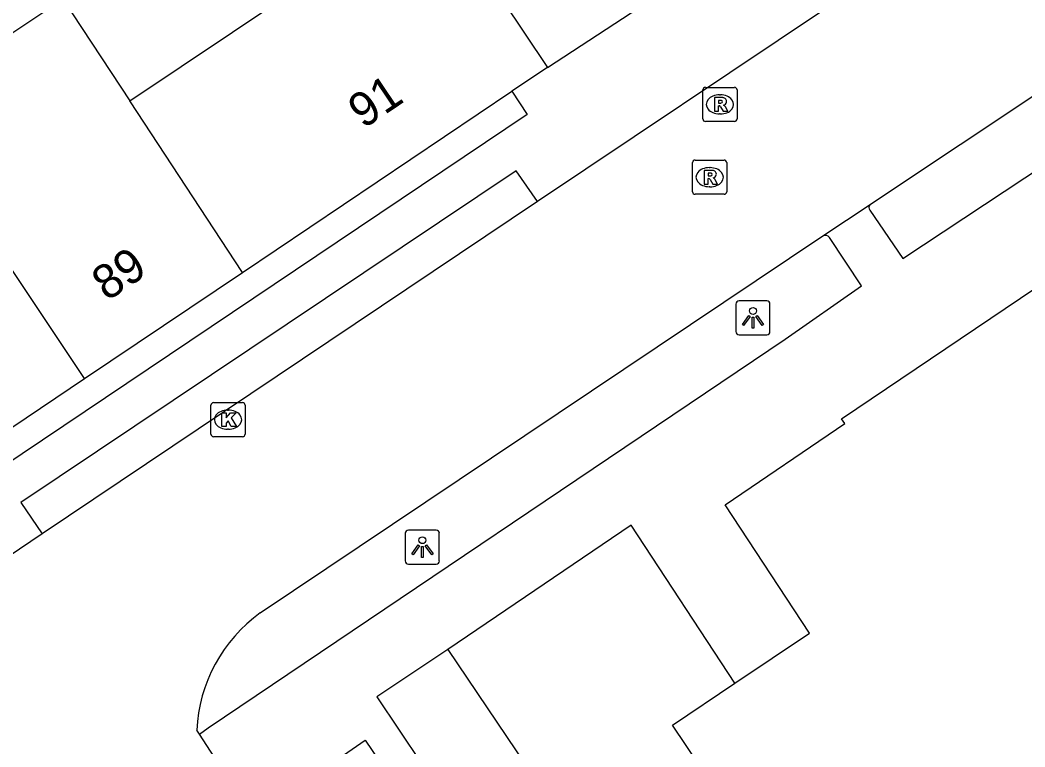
# Model space of a CAD drawing. Extents: x 158797 to 159887, y 384318 to 385255.
# Drawn here: x 159163.91 to 159193.34, y 384752.65 to 384773.93 of the extents above; entities that cross this region are included whole.
import ezdxf

# ---------------------------------------------------------------- set-up
doc = ezdxf.new("R2010")
doc.units = 0
for name, color, linetype in [('IMGEO_Groenvoorziening', 7, 'Continuous'), ('IMGEO_Kolk', 7, 'Continuous'), ('IMGEO_Lichtpunt', 7, 'Continuous'), ('IMGEO_Pand', 7, 'Continuous'), ('IMGEO_Pand_nummerreeks', 7, 'Continuous'), ('IMGEO_Rijbaan_lokaal_open', 7, 'Continuous'), ('IMGEO_Rioolput', 7, 'Continuous'), ('IMGEO_Voetpad_gesloten', 7, 'Continuous'), ('IMGEO_Voetpad_open', 7, 'Continuous')]:
    doc.layers.add(name, color=color, linetype=linetype)

msp = doc.modelspace()

# ---------------------------------------------------------------- linework, layer by layer
at = {"layer": 'IMGEO_Groenvoorziening'}
msp.add_lwpolyline([(159176.436, 384755.504), (159203.402, 384715.53)], dxfattribs=at)
at = {"layer": 'IMGEO_Kolk'}
for p, q in [((159169.497, 384761.805), (159169.497, 384762.657)), ((159169.572, 384762.731), (159170.424, 384762.731)), ((159170.498, 384762.657), (159170.498, 384761.805)), ((159169.985, 384762.511), (159170.01, 384762.511)), ((159170.424, 384761.731), (159169.572, 384761.731)), ((159170.008, 384761.951), (159169.983, 384761.951))]:
    msp.add_line(p, q, dxfattribs=at)
for points in [[(159169.497, 384761.805), (159169.497, 384762.657)], [(159169.572, 384762.731), (159170.424, 384762.731)], [(159170.498, 384762.657), (159170.498, 384761.805)], [(159169.818, 384762.431), (159169.941, 384762.431), (159169.941, 384762.28), (159170.071, 384762.431), (159170.235, 384762.431), (159170.089, 384762.28), (159170.242, 384762.031), (159170.09, 384762.031), (159170.005, 384762.195), (159169.941, 384762.128), (159169.941, 384762.031), (159169.818, 384762.031), (159169.818, 384762.431)], [(159170.424, 384761.731), (159169.572, 384761.731)]]:
    msp.add_lwpolyline(points, dxfattribs=at)
for centre, start, end in [((159169.574, 384762.655), 91.552, 178.448), ((159169.574, 384762.655), 91.552, 178.448), ((159170.422, 384762.655), 1.552, 88.448), ((159170.422, 384762.655), 1.552, 88.448), ((159169.574, 384761.807), 181.552, 268.448), ((159169.574, 384761.807), 181.552, 268.448), ((159170.422, 384761.807), 271.552, 358.448), ((159170.422, 384761.807), 271.552, 358.448)]:
    msp.add_arc(centre, 0.0765, start, end, dxfattribs=at)
for centre, major_axis, ratio, start_param, end_param in [((159169.984, 384762.231), (-0.387, 0.002), 0.722429, 4.712389, 7.853982), ((159170.009, 384762.231), (-0.39, 0.002), 0.717154, 1.570796, 4.712389)]:
    msp.add_ellipse(centre, major_axis=major_axis, ratio=ratio, start_param=start_param, end_param=end_param, dxfattribs=at)
at = {"layer": 'IMGEO_Lichtpunt'}
for p, q in [((159184.875, 384765.616), (159184.875, 384764.809)), ((159184.875, 384765.616), (159184.875, 384764.809)), ((159185.777, 384765.711), (159184.969, 384765.711)), ((159185.777, 384765.711), (159184.969, 384765.711)), ((159185.871, 384764.809), (159185.871, 384765.616)), ((159185.871, 384764.809), (159185.871, 384765.616)), ((159184.969, 384764.715), (159185.777, 384764.715)), ((159184.969, 384764.715), (159185.777, 384764.715)), ((159175.19, 384758.903), (159175.19, 384758.096)), ((159175.19, 384758.903), (159175.19, 384758.096)), ((159176.092, 384758.998), (159175.284, 384758.998)), ((159176.092, 384758.998), (159175.284, 384758.998)), ((159176.186, 384758.096), (159176.186, 384758.903)), ((159176.186, 384758.096), (159176.186, 384758.903)), ((159175.284, 384758.002), (159176.092, 384758.002)), ((159175.284, 384758.002), (159176.092, 384758.002))]:
    msp.add_line(p, q, dxfattribs=at)
for points in [[(159185.249, 384765.28), (159185.288, 384765.252), (159185.1, 384764.99), (159185.062, 384765.017), (159185.249, 384765.28)], [(159185.461, 384765.252), (159185.499, 384765.279), (159185.686, 384765.017), (159185.647, 384764.989), (159185.461, 384765.252)], [(159185.351, 384765.232), (159185.398, 384765.232), (159185.398, 384764.91), (159185.351, 384764.91), (159185.351, 384765.232)], [(159175.564, 384758.567), (159175.603, 384758.539), (159175.415, 384758.277), (159175.377, 384758.304), (159175.564, 384758.567)], [(159175.666, 384758.519), (159175.713, 384758.519), (159175.713, 384758.197), (159175.666, 384758.197), (159175.666, 384758.519)], [(159175.776, 384758.539), (159175.814, 384758.566), (159176.001, 384758.304), (159175.962, 384758.276), (159175.776, 384758.539)]]:
    msp.add_lwpolyline(points, dxfattribs=at)
for centre in [(159185.374, 384765.414), (159175.689, 384758.701)]:
    msp.add_circle(centre, 0.0994, dxfattribs=at)
for centre, start, end in [((159184.969, 384765.616), 90, 180), ((159184.969, 384765.616), 90, 180), ((159185.777, 384765.616), 0, 90), ((159185.777, 384765.616), 0, 90), ((159184.969, 384764.809), 180, 270), ((159184.969, 384764.809), 180, 270), ((159185.777, 384764.809), 270, 0), ((159185.777, 384764.809), 270, 360), ((159175.284, 384758.903), 90, 180), ((159175.284, 384758.903), 90, 180), ((159176.092, 384758.903), 0, 90), ((159176.092, 384758.903), 0, 90), ((159175.284, 384758.096), 180, 270), ((159175.284, 384758.096), 180, 270), ((159176.092, 384758.096), 270, 0), ((159176.092, 384758.096), 270, 360)]:
    msp.add_arc(centre, 0.0946, start, end, dxfattribs=at)
at = {"layer": 'IMGEO_Pand'}
for points in [[(159176.027, 384777.523), (159179.355, 384772.545)], [(159160.459, 384771.417), (159165.156, 384774.557), (159167.118, 384771.569)], [(159167.118, 384771.569), (159171.634, 384774.587)], [(159179.355, 384772.545), (159178.314, 384771.845)], [(159170.42, 384766.541), (159178.314, 384771.845)], [(159170.42, 384766.541), (159167.118, 384771.569)], [(159165.796, 384763.434), (159160.459, 384771.417)], [(159184.841, 384754.512), (159187.029, 384755.979), (159184.556, 384759.741), (159188.06, 384762.115), (159187.97, 384762.253), (159195.817, 384767.542)], [(159165.796, 384763.434), (159170.42, 384766.541)], [(159161.107, 384760.283), (159165.796, 384763.434)], [(159207.44, 384721.848), (159205.176, 384720.329), (159183.02, 384753.29), (159184.841, 384754.512)]]:
    msp.add_lwpolyline(points, dxfattribs=at)
at = {"layer": 'IMGEO_Rijbaan_lokaal_open'}
for points in [[(159179.355, 384772.545), (159182.539, 384774.63)], [(159187.523, 384774.276), (159179.061, 384768.616)], [(159188.804, 384768.533), (159188.84, 384768.557), (159194.041, 384772.017)], [(159179.061, 384768.616), (159164.557, 384758.891)], [(159187.416, 384767.609), (159188.804, 384768.533)], [(159170.943, 384756.578), (159187.416, 384767.609)], [(159164.557, 384758.891), (159162.911, 384757.783)], [(159169.158, 384753.019), (159169.081, 384753.138)], [(159170.26, 384751.321), (159170.212, 384751.392), (159169.158, 384753.019)]]:
    msp.add_lwpolyline(points, dxfattribs=at)
msp.add_arc((159173.584, 384752.925), 4.508, 125.8623, 177.2862, dxfattribs=at)
at = {"layer": 'IMGEO_Rioolput'}
for p, q in [((159183.905, 384771.035), (159183.905, 384771.887)), ((159183.98, 384771.961), (159184.832, 384771.961)), ((159184.393, 384771.741), (159184.418, 384771.741)), ((159184.906, 384771.887), (159184.906, 384771.035)), ((159184.416, 384771.181), (159184.391, 384771.181)), ((159184.832, 384770.961), (159183.98, 384770.961)), ((159183.603, 384768.904), (159183.603, 384769.756)), ((159183.678, 384769.83), (159184.53, 384769.83)), ((159184.604, 384769.756), (159184.604, 384768.904)), ((159184.091, 384769.61), (159184.116, 384769.61)), ((159184.53, 384768.83), (159183.678, 384768.83)), ((159184.114, 384769.05), (159184.089, 384769.05))]:
    msp.add_line(p, q, dxfattribs=at)
for points in [[(159183.905, 384771.035), (159183.905, 384771.887)], [(159183.98, 384771.961), (159184.832, 384771.961)], [(159184.906, 384771.887), (159184.906, 384771.035)], [(159184.494, 384771.659), (159184.242, 384771.661), (159184.242, 384771.261)], [(159184.42, 384771.58), (159184.366, 384771.58), (159184.366, 384771.499)], [(159184.366, 384771.499), (159184.418, 384771.499)], [(159184.242, 384771.261), (159184.366, 384771.261), (159184.366, 384771.423), (159184.377, 384771.423)], [(159184.424, 384771.394), (159184.495, 384771.261), (159184.635, 384771.261), (159184.57, 384771.387)], [(159184.832, 384770.961), (159183.98, 384770.961)], [(159183.603, 384768.904), (159183.603, 384769.756)], [(159183.678, 384769.83), (159184.53, 384769.83)], [(159184.604, 384769.756), (159184.604, 384768.904)], [(159184.192, 384769.528), (159183.94, 384769.53), (159183.94, 384769.13)], [(159184.118, 384769.449), (159184.064, 384769.449), (159184.064, 384769.368)], [(159183.94, 384769.13), (159184.064, 384769.13), (159184.064, 384769.292), (159184.075, 384769.292)], [(159184.064, 384769.368), (159184.116, 384769.368)], [(159184.122, 384769.263), (159184.193, 384769.13), (159184.333, 384769.13), (159184.268, 384769.256)], [(159184.53, 384768.83), (159183.678, 384768.83)]]:
    msp.add_lwpolyline(points, dxfattribs=at)
for centre, radius, start, end in [((159183.982, 384771.885), 0.0765, 91.552, 178.448), ((159183.982, 384771.885), 0.0765, 91.552, 178.448), ((159184.83, 384771.885), 0.0765, 1.552, 88.448), ((159184.83, 384771.885), 0.0765, 1.552, 88.448), ((159184.402, 384771.688), 0.19, 274.7715, 282.9687), ((159184.426, 384771.484), 0.0964, 77.0061, 93.1865), ((159184.44, 384771.541), 0.0378, 276.6634, 79.6772), ((159184.493, 384771.549), 0.109, 350.3612, 89.416), ((159184.491, 384771.549), 0.112, 277.5842, 350.9817), ((159184.475, 384771.334), 0.108, 29.5134, 73.7905), ((159184.376, 384771.37), 0.0533, 26.0293, 88.6989), ((159183.982, 384771.037), 0.0765, 181.552, 268.448), ((159183.982, 384771.037), 0.0765, 181.552, 268.448), ((159184.83, 384771.037), 0.0765, 271.552, 358.448), ((159184.83, 384771.037), 0.0765, 271.552, 358.448), ((159183.68, 384769.754), 0.0765, 91.552, 178.448), ((159183.68, 384769.754), 0.0765, 91.552, 178.448), ((159184.528, 384769.754), 0.0765, 1.552, 88.448), ((159184.528, 384769.754), 0.0765, 1.552, 88.448), ((159184.124, 384769.353), 0.0964, 77.0061, 93.1865), ((159184.138, 384769.41), 0.0378, 276.6634, 79.6772), ((159184.191, 384769.418), 0.109, 350.3612, 89.416), ((159184.189, 384769.418), 0.112, 277.5842, 350.9817), ((159184.074, 384769.239), 0.0533, 26.0293, 88.6989), ((159184.1, 384769.557), 0.19, 274.7715, 282.9687), ((159184.173, 384769.203), 0.108, 29.5134, 73.7905), ((159183.68, 384768.906), 0.0765, 181.552, 268.448), ((159183.68, 384768.906), 0.0765, 181.552, 268.448), ((159184.528, 384768.906), 0.0765, 271.552, 358.448), ((159184.528, 384768.906), 0.0765, 271.552, 358.448)]:
    msp.add_arc(centre, radius, start, end, dxfattribs=at)
for centre, major_axis, ratio, start_param, end_param in [((159184.392, 384771.461), (-0.387, 0.002), 0.722429, 4.712389, 7.853982), ((159184.417, 384771.461), (-0.39, 0.002), 0.717154, 1.570796, 4.712389), ((159184.09, 384769.33), (-0.387, 0.002), 0.722429, 4.712389, 7.853982), ((159184.115, 384769.33), (-0.39, 0.002), 0.717154, 1.570796, 4.712389)]:
    msp.add_ellipse(centre, major_axis=major_axis, ratio=ratio, start_param=start_param, end_param=end_param, dxfattribs=at)
at = {"layer": 'IMGEO_Voetpad_gesloten'}
msp.add_lwpolyline([(159174.964, 384751.45), (159173.585, 384750.506), (159172.646, 384751.898), (159174.01, 384752.85), (159174.964, 384751.45)], dxfattribs=at)
at = {"layer": 'IMGEO_Voetpad_open'}
for points in [[(159178.314, 384771.845), (159178.762, 384771.167), (159151.602, 384752.93), (159151.152, 384753.594)], [(159188.8, 384768.362), (159189.764, 384766.948), (159195.125, 384770.489), (159194.041, 384772.017)], [(159179.061, 384768.616), (159178.435, 384769.516), (159163.925, 384759.803), (159164.557, 384758.891)], [(159169.158, 384753.019), (159169.416, 384753.209), (159186.313, 384764.589), (159188.553, 384766.15), (159187.613, 384767.568)], [(159184.841, 384754.512), (159181.802, 384759.139), (159176.436, 384755.504)], [(159176.436, 384755.504), (159174.36, 384754.114), (159176.318, 384751.191), (159173.358, 384749.153), (159171.317, 384752.08), (159170.26, 384751.321)]]:
    msp.add_lwpolyline(points, dxfattribs=at)
for centre, radius, start, end in [((159188.888, 384768.445), 0.121, 133.7456, 223.5744), ((159187.49, 384767.47), 0.157, 38.4274, 118.0592)]:
    msp.add_arc(centre, radius, start, end, dxfattribs=at)

# ---------------------------------------------------------------- texts
at = {"layer": 'IMGEO_Pand_nummerreeks'}
for s, p in [('91', (159173.961, 384770.728)), ('89', (159166.452, 384765.682))]:
    msp.add_text(s, height=1, rotation=33.9019, dxfattribs=at).set_placement(p)

doc.saveas('drawing.dxf')
